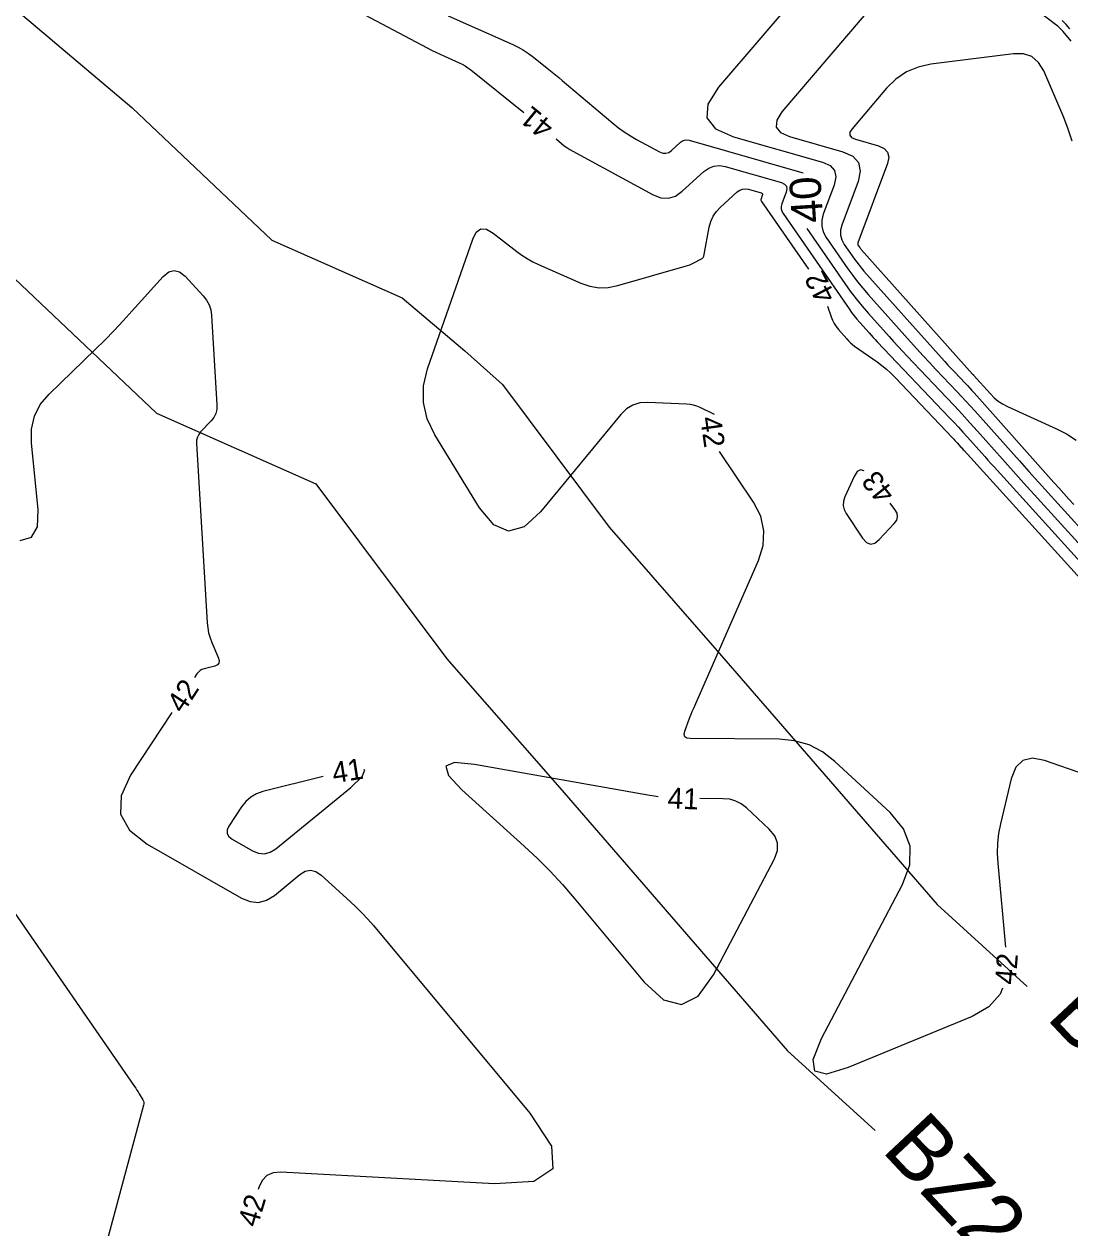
# Model space of a CAD drawing. Extents: x 2384780 to 2405861, y 547869 to 573706.
# Drawn here: x 2389896.7 to 2389996.9, y 552602.8 to 552718.1 of the extents above; entities that cross this region are included whole.
import ezdxf

# ---------------------------------------------------------------- set-up
doc = ezdxf.new("R2010")
doc.units = 0
for name, color, linetype in [('Old_Level_60', 7, 'Continuous'), ('Old_Level_61', 7, 'Continuous'), ('Prop Buffer Zone 1', 7, 'Continuous'), ('Prop Buffer Zone 2', 7, 'Continuous')]:
    doc.layers.add(name, color=color, linetype=linetype)

msp = doc.modelspace()

# ---------------------------------------------------------------- linework, layer by layer
at = {"layer": 'Old_Level_60'}
for points in [[(2389986.04025, 552722.79575), (2389981.77, 552722.252), (2389980.8265, 552722.04725), (2389979.9685, 552721.685), (2389979.19575, 552721.1645), (2389978.50875, 552720.4865), (2389969.321, 552709.692), (2389968.811, 552708.89275), (2389968.76025, 552708.2325), (2389969.16875, 552707.7115), (2389970.0365, 552707.3295)], [(2389971.33325, 552721.55675), (2389963.242, 552712.05075), (2389962.21975, 552710.44825), (2389962.11825, 552709.12475), (2389962.93725, 552708.08), (2389964.67675, 552707.314), (2389973.19525, 552704.88825), (2389973.92025, 552704.564), (2389974.3475, 552704.08925), (2389974.4775, 552703.46375), (2389974.3095, 552702.6875), (2389973.27525, 552699.906), (2389973.12675, 552699.319), (2389973.124, 552698.7505), (2389973.267, 552698.20025), (2389973.55625, 552697.66825), (2389975.635, 552694.6665), (2389976.09, 552694.03075), (2389976.564, 552693.41), (2389977.057, 552692.80425), (2389977.56925, 552692.2135), (2389981.6275, 552687.676), (2389982.228, 552687.00975), (2389982.83325, 552686.34825), (2389983.44375, 552685.6915), (2389984.05925, 552685.03925), (2389986.078, 552682.91625), (2389986.509, 552682.45975), (2389986.936, 552681.99975), (2389987.35975, 552681.53675), (2389987.7795, 552681.07), (2389992.05575, 552676.28125), (2389992.97325, 552675.256), (2389993.89275, 552674.23275), (2389994.81425, 552673.21125), (2389995.73775, 552672.1915), (2389999.20375, 552668.37225)], [(2389997.01575, 552716.48225), (2389996.253, 552717.38), (2389996.085, 552717.5675), (2389995.90775, 552717.745), (2389995.721, 552717.913), (2389995.525, 552718.071), (2389990.86375, 552721.63)], [(2389927.75375, 552719.84525), (2389935.33775, 552715.83375), (2389935.7515, 552715.61925), (2389936.16875, 552715.41225), (2389936.5895, 552715.21225), (2389937.01375, 552715.0195), (2389938.40525, 552714.4015), (2389938.69775, 552714.26025), (2389938.97975, 552714.10075), (2389939.2505, 552713.9235), (2389939.51025, 552713.72825), (2389944.602, 552709.641)], [(2389996.89875, 552717.64575), (2389996.52925, 552718.05775), (2389996.1395, 552718.44825)], [(2389997.0945, 552706.89875), (2389996.73525, 552708.037), (2389996.2995, 552709.154), (2389994.38775, 552713.61525), (2389993.9005, 552714.4355), (2389993.2575, 552714.98375), (2389992.459, 552715.26), (2389991.505, 552715.2645), (2389983.5875, 552714.2565), (2389982.35625, 552713.9895), (2389981.2365, 552713.5165), (2389980.22825, 552712.8375), (2389979.3315, 552711.9525), (2389976.04275, 552708.08875), (2389975.8235, 552707.74525), (2389975.80175, 552707.4615), (2389975.9775, 552707.2375), (2389976.35025, 552707.07325)], [(2389947.69425, 552707.104), (2389948.221, 552706.659), (2389948.47175, 552706.45825), (2389948.7315, 552706.271), (2389949.00075, 552706.09725), (2389949.27925, 552705.93725), (2389956.9945, 552701.76), (2389957.73325, 552701.47475), (2389958.4425, 552701.43575), (2389959.122, 552701.64275), (2389959.77175, 552702.09575), (2389961.8455, 552703.97725), (2389962.3065, 552704.3095), (2389962.8005, 552704.5), (2389963.328, 552704.5485), (2389963.8885, 552704.455), (2389969.2725, 552702.92175), (2389969.56875, 552702.78925), (2389969.7435, 552702.59525), (2389969.7965, 552702.33975), (2389969.728, 552702.0225), (2389969.30525, 552700.886), (2389969.2445, 552700.646), (2389969.2435, 552700.41375), (2389969.302, 552700.18875), (2389969.42, 552699.9715), (2389975.752, 552690.82825), (2389975.9915, 552690.4935), (2389976.241, 552690.16675), (2389976.50075, 552689.84775), (2389976.77025, 552689.53675), (2389977.66775, 552688.5335), (2389977.86075, 552688.31925), (2389978.0555, 552688.1065), (2389978.25175, 552687.89525), (2389978.44975, 552687.6855), (2389985.36175, 552680.417), (2389985.79475, 552679.958), (2389986.224, 552679.496), (2389986.64975, 552679.0305), (2389987.07175, 552678.5615), (2389988.44425, 552677.0245), (2389988.73875, 552676.69525), (2389989.034, 552676.36675), (2389989.32975, 552676.039), (2389989.62625, 552675.71175), (2390002.1975, 552661.8595)], [(2389970.0365, 552707.3295), (2389975.15675, 552705.8715), (2389976.096, 552705.4515), (2389976.64975, 552704.83625), (2389976.81775, 552704.02575), (2389976.6005, 552703.02), (2389975.052, 552698.8555), (2389974.92925, 552698.371), (2389974.927, 552697.90175), (2389975.045, 552697.4475), (2389975.28375, 552697.00825), (2389976.26, 552695.5985), (2389976.47375, 552695.3), (2389976.69625, 552695.0085), (2389976.928, 552694.724), (2389977.1685, 552694.44675), (2389984.60225, 552686.135), (2389984.90675, 552685.797), (2389985.214, 552685.4615), (2389985.52375, 552685.12825), (2389985.836, 552684.79725), (2389986.86025, 552683.72), (2389987.079, 552683.4885), (2389987.29575, 552683.255), (2389987.5105, 552683.02), (2389987.72375, 552682.78325), (2389995.365, 552674.2265), (2389995.84125, 552673.694), (2389996.31875, 552673.16275), (2389996.79725, 552672.63225), (2389997.27675, 552672.10275)], [(2389976.35025, 552707.07325), (2389978.55125, 552706.4465), (2389979.11025, 552706.1965), (2389979.44, 552705.83025), (2389979.54, 552705.348), (2389979.4105, 552704.7495), (2389976.5935, 552697.17275), (2389976.5755, 552697.102), (2389976.57525, 552697.0335), (2389976.5925, 552696.96725), (2389976.62725, 552696.903), (2389976.76975, 552696.69725), (2389976.801, 552696.6535), (2389976.8335, 552696.611), (2389976.86725, 552696.5695), (2389976.9025, 552696.529), (2389987.57675, 552684.59425), (2389987.58575, 552684.5845), (2389987.5945, 552684.5745), (2389987.6035, 552684.565), (2389987.61275, 552684.55525), (2389987.6425, 552684.524), (2389987.649, 552684.51725), (2389987.65525, 552684.51025), (2389987.6615, 552684.5035), (2389987.66775, 552684.4965), (2389989.27625, 552682.69525), (2389989.63675, 552682.3305), (2389990.029, 552682.009), (2389990.45275, 552681.73025), (2389990.908, 552681.4945), (2389995.59975, 552679.36), (2389996.57325, 552678.8585), (2389997.48275, 552678.2685)], [(2389962.85725, 552680.7085), (2389961.49175, 552681.3805), (2389961.17575, 552681.5165), (2389960.851, 552681.618), (2389960.51725, 552681.685), (2389960.17475, 552681.7175), (2389956.47725, 552681.8785), (2389955.721, 552681.83225), (2389955.03675, 552681.62425), (2389954.42425, 552681.25475), (2389953.88375, 552680.72375), (2389946.188, 552671.39075), (2389944.62575, 552669.96275), (2389943.13425, 552669.55425), (2389941.7135, 552670.165), (2389940.3635, 552671.795), (2389936.06875, 552678.78525), (2389935.336, 552680.30325), (2389934.9775, 552681.862), (2389934.99375, 552683.46125), (2389935.3845, 552685.10125), (2389939.70675, 552697.514), (2389940.04525, 552698.1705), (2389940.4845, 552698.48575), (2389941.0245, 552698.45975), (2389941.6655, 552698.09275), (2389943.92375, 552696.33625), (2389944.41725, 552695.97575), (2389944.93, 552695.6475), (2389945.462, 552695.3515), (2389946.013, 552695.0875), (2389950.04725, 552693.30375), (2389950.91725, 552693.00175), (2389951.79825, 552692.8605), (2389952.69025, 552692.88), (2389953.5935, 552693.06025), (2389960.059, 552694.9135), (2389960.2725, 552694.9805), (2389960.4815, 552695.05775), (2389960.68675, 552695.1455), (2389960.8875, 552695.24375), (2389961.537, 552695.581), (2389961.6625, 552695.66375), (2389961.76025, 552695.76675), (2389961.83025, 552695.89025), (2389961.87275, 552696.034), (2389962.3615, 552698.66475), (2389962.50625, 552699.206), (2389962.731, 552699.703), (2389963.03575, 552700.155), (2389963.42025, 552700.56275), (2389965.04075, 552702.033), (2389965.281, 552702.20625), (2389965.5385, 552702.3055), (2389965.81325, 552702.33075), (2389966.10525, 552702.282), (2389967.31125, 552701.9385), (2389967.393, 552701.902), (2389967.4415, 552701.84825), (2389967.456, 552701.77775), (2389967.437, 552701.69), (2389967.32025, 552701.37575), (2389967.3035, 552701.3095), (2389967.30325, 552701.24525), (2389967.31925, 552701.18325), (2389967.352, 552701.123), (2389971.8455, 552694.6345)], [(2389896.37125, 552668.6625), (2389897.4565, 552668.978), (2389898.028, 552669.953), (2389898.08575, 552671.58775), (2389897.435, 552678.00525), (2389897.437, 552679.3285), (2389897.7225, 552680.5485), (2389898.291, 552681.665), (2389899.1425, 552682.678), (2389903.54525, 552686.93825), (2389904.46, 552687.839), (2389905.3585, 552688.7555), (2389906.2405, 552689.68775), (2389907.10625, 552690.63575), (2389910.07025, 552693.9385), (2389910.59075, 552694.37375), (2389911.1135, 552694.5215), (2389911.63875, 552694.38225), (2389912.1665, 552693.956), (2389913.894, 552692.09375), (2389914.22175, 552691.67675), (2389914.46525, 552691.2235), (2389914.624, 552690.73425), (2389914.6985, 552690.209), (2389915.20425, 552681.64375), (2389915.189, 552681.21475), (2389915.09075, 552680.816), (2389914.9095, 552680.44725), (2389914.6455, 552680.10875), (2389913.6475, 552679.0525), (2389913.46275, 552678.8155), (2389913.336, 552678.5575), (2389913.26725, 552678.27825), (2389913.2565, 552677.978), (2389914.2735, 552660.775), (2389914.323, 552660.2905), (2389914.41325, 552659.816), (2389914.5445, 552659.35075), (2389914.7165, 552658.89525), (2389915.363, 552657.3825), (2389915.4345, 552657.1145), (2389915.39675, 552656.9005), (2389915.2495, 552656.74075), (2389914.99325, 552656.63475), (2389913.97725, 552656.37725), (2389913.7715, 552656.3055), (2389913.58925, 552656.2005), (2389913.43075, 552656.0625), (2389913.296, 552655.89125), (2389913.06925, 552655.545)], [(2389973.67, 552691.1005), (2389974.02225, 552690.087), (2389974.157, 552689.752), (2389974.3215, 552689.43425), (2389974.51625, 552689.134), (2389974.741, 552688.85125), (2389975.5245, 552687.9565), (2389975.69725, 552687.77025), (2389975.88025, 552687.59525), (2389976.07325, 552687.4315), (2389976.2765, 552687.27875), (2389978.4365, 552685.75325), (2389978.8905, 552685.416), (2389979.32625, 552685.0575), (2389979.74375, 552684.67825), (2389980.1435, 552684.27825), (2389985.649, 552678.48875), (2389985.76175, 552678.36925), (2389985.8735, 552678.249), (2389985.98425, 552678.12775), (2389986.094, 552678.00575), (2389986.4515, 552677.6055), (2389986.52825, 552677.51975), (2389986.605, 552677.43425), (2389986.682, 552677.349), (2389986.75925, 552677.26375), (2390003.787, 552658.50075)], [(2389990.422, 552625.79425), (2389990.2045, 552625.2175), (2389989.12675, 552624.004), (2389987.54375, 552623.0955), (2389975.642, 552618.1945), (2389973.57075, 552617.58075), (2389972.458, 552617.84), (2389972.30375, 552618.972), (2389973.10775, 552620.977), (2389980.856, 552635.718), (2389981.551, 552637.61225), (2389981.5855, 552639.3935), (2389980.95925, 552641.061), (2389979.6725, 552642.6155), (2389974.3895, 552647.50775), (2389973.206, 552648.4265), (2389971.92, 552649.08625), (2389970.531, 552649.48675), (2389969.0395, 552649.62825), (2389960.51375, 552649.694), (2389960.20175, 552649.7405), (2389960.01575, 552649.8745), (2389959.95525, 552650.0955), (2389960.02075, 552650.404), (2389960.44, 552651.5545), (2389960.53175, 552651.80025), (2389960.62725, 552652.0445), (2389960.727, 552652.287), (2389960.8305, 552652.528), (2389967.0725, 552666.74475), (2389967.523, 552668.18825), (2389967.5925, 552669.5985), (2389967.28075, 552670.976), (2389966.58775, 552672.32), (2389963.34425, 552677.19475)], [(2389977.18625, 552675.34225), (2389976.84375, 552675.44075), (2389976.52325, 552675.2615), (2389976.23525, 552674.80225), (2389975.3475, 552672.84375), (2389975.213, 552672.42875), (2389975.18975, 552672.0225), (2389975.278, 552671.62525), (2389975.4775, 552671.23725)], [(2389975.4775, 552671.23725), (2389977.04225, 552668.88575), (2389977.40775, 552668.47725), (2389977.7945, 552668.31875), (2389978.2025, 552668.40975), (2389978.63175, 552668.75075), (2389980.06875, 552670.2725), (2389980.304, 552670.60225), (2389980.39375, 552670.9395), (2389980.33825, 552671.28375), (2389980.1375, 552671.63575), (2389979.6835, 552672.22575)], [(2389910.87775, 552652.19875), (2389906.945, 552646.19325), (2389906.02375, 552644.221), (2389905.98225, 552642.4605), (2389906.82025, 552640.9115), (2389908.53775, 552639.57425), (2389917.56175, 552634.4235), (2389918.3845, 552634.083), (2389919.1845, 552634.0135), (2389919.96175, 552634.21525), (2389920.7165, 552634.688), (2389923.144, 552636.6755), (2389923.6615, 552636.992), (2389924.17375, 552637.089), (2389924.68075, 552636.96725), (2389925.18225, 552636.626), (2389927.9655, 552634.11225), (2389928.5515, 552633.56375), (2389929.11725, 552632.99575), (2389929.66275, 552632.408), (2389930.18775, 552631.8005), (2389945.1855, 552613.81975), (2389947.2505, 552610.6675), (2389947.37325, 552608.49), (2389945.55375, 552607.288), (2389941.79225, 552607.06075), (2389921.3265, 552608.1865), (2389920.5875, 552608.12875), (2389919.9915, 552607.86575), (2389919.538, 552607.398), (2389919.22725, 552606.725), (2389919.16225, 552606.5145)], [(2390002.19425, 552644.9115), (2389994.4575, 552647.60375), (2389993.295, 552647.8295), (2389992.3755, 552647.6125), (2389991.69875, 552646.95325), (2389991.26475, 552645.8515), (2389990.24375, 552641.52975), (2389990.06325, 552640.601), (2389989.95975, 552639.667), (2389989.933, 552638.7275), (2389989.98325, 552637.78275), (2389990.7365, 552629.723)], [(2389916.66025, 552640.07025), (2389918.611, 552638.95675), (2389919.196, 552638.71475), (2389919.76475, 552638.66525), (2389920.3175, 552638.80875), (2389920.854, 552639.145), (2389928.0315, 552645.021), (2389929.13225, 552646.058), (2389929.37, 552646.6595), (2389929.26425, 552646.68775)], [(2389957.45225, 552644.12775), (2389957.28625, 552644.14675), (2389956.45875, 552644.276), (2389939.86375, 552647.2265), (2389937.96925, 552647.3975), (2389937.13825, 552647.0475), (2389937.3715, 552646.17675), (2389938.6685, 552644.785), (2389944.6435, 552639.388), (2389945.902, 552638.2105), (2389947.11675, 552636.991), (2389948.2875, 552635.729), (2389949.4145, 552634.42525)], [(2389925.36625, 552646.07775), (2389919.60175, 552644.6165), (2389918.9855, 552644.40175), (2389918.44, 552644.0875), (2389917.9655, 552643.674), (2389917.56175, 552643.16125), (2389916.3585, 552641.32425), (2389916.184, 552640.9505), (2389916.17625, 552640.617), (2389916.335, 552640.3235), (2389916.66025, 552640.07025)], [(2389949.4145, 552634.42525), (2389956.13675, 552626.366), (2389957.9855, 552624.68875), (2389959.703, 552624.24625), (2389961.28975, 552625.039), (2389962.74575, 552627.06675), (2389968.5895, 552638.185), (2389968.87725, 552638.96875), (2389968.8915, 552639.7055), (2389968.6325, 552640.39525), (2389968.1, 552641.03825), (2389965.91475, 552643.062), (2389965.42525, 552643.442), (2389964.89325, 552643.715), (2389964.31875, 552643.8805), (2389963.70175, 552643.93925), (2389961.4455, 552643.9565)], [(2389892.39975, 552637.933), (2389907.314, 552616.38725), (2389907.42975, 552616.21675), (2389907.5425, 552616.0445), (2389907.65225, 552615.87), (2389907.759, 552615.6935), (2389908.10225, 552615.114), (2389908.162, 552614.988), (2389908.194, 552614.85825), (2389908.198, 552614.7245), (2389908.1745, 552614.587), (2389903.1385, 552595.84775), (2389902.91275, 552594.30175), (2389903.09775, 552592.87275), (2389903.69325, 552591.5605), (2389904.69975, 552590.3655), (2389905.40075, 552589.70775)]]:
    msp.add_lwpolyline(points, dxfattribs=at)
at = {"layer": 'Old_Level_61'}
for points in [[(2389937.35525, 552718.89675), (2389943.5345, 552716.15275), (2389944.05875, 552715.8995), (2389944.5635, 552715.614), (2389945.04875, 552715.29625), (2389945.5145, 552714.9465), (2389947.00325, 552713.75125), (2389947.3215, 552713.49425), (2389947.63825, 552713.23525), (2389947.95325, 552712.97425), (2389948.26675, 552712.71125), (2389953.13025, 552708.60475), (2389953.66625, 552708.175), (2389954.22225, 552707.7745), (2389954.798, 552707.403), (2389955.3935, 552707.06075), (2389957.5975, 552705.86725), (2389957.90225, 552705.74975), (2389958.19475, 552705.73375), (2389958.47475, 552705.819), (2389958.74275, 552706.00575), (2389959.598, 552706.78175), (2389959.788, 552706.91875), (2389959.99175, 552706.99725), (2389960.20925, 552707.01725), (2389960.4405, 552706.97875), (2389971.234, 552703.905), (2389971.35325, 552703.85175)], [(2389971.69775, 552698.517), (2389975.33225, 552693.269), (2389975.864, 552692.526), (2389976.418, 552691.8005), (2389976.99425, 552691.0925), (2389977.59275, 552690.40225), (2389979.58425, 552688.1755), (2389980.01275, 552687.7), (2389980.445, 552687.228), (2389980.88075, 552686.759), (2389981.32, 552686.2935), (2389985.07475, 552682.34525), (2389985.82775, 552681.547), (2389986.57475, 552680.743), (2389987.31525, 552679.933), (2389988.04925, 552679.1175), (2389990.43725, 552676.44325), (2389990.9495, 552675.87075), (2389991.463, 552675.2995), (2389991.9775, 552674.729), (2389992.49325, 552674.1595), (2390000.60775, 552665.218)]]:
    msp.add_lwpolyline(points, dxfattribs=at)
at = {"layer": 'Prop Buffer Zone 1'}
for points in [[(2389887.64725, 552728.813), (2389891.81725, 552722.97325), (2389907.0515, 552710.11), (2389920.461, 552697.42375), (2389932.949, 552691.878), (2389938.93625, 552686.82275), (2389942.546, 552683.5845)], [(2389942.54575, 552683.58475), (2389952.77175, 552669.92425), (2389963.1275, 552658.1065), (2389984.1705, 552633.79875), (2389992.80975, 552625.96225)]]:
    msp.add_lwpolyline(points, dxfattribs=at)
at = {"layer": 'Prop Buffer Zone 2'}
for points in [[(2389872.17975, 552717.768), (2389879.16375, 552707.98775), (2389893.97475, 552695.48175), (2389909.42575, 552680.864), (2389924.6655, 552674.09625)], [(2389924.6655, 552674.09625), (2389937.22225, 552657.32225), (2389948.04575, 552644.97075), (2389969.8395, 552619.796), (2389978.231, 552612.18425)]]:
    msp.add_lwpolyline(points, dxfattribs=at)

# ---------------------------------------------------------------- texts
at = {"layer": 'Old_Level_60'}
for s, rotation, p in [('41', 140.6302694, (2389947.6215, 552708.48075)), ('42', 117.3069528, (2389974.5365, 552692.02225)), ('42', 277.8905333, (2389961.488, 552680.40125)), ('43', 128.7053972, (2389980.234, 552673.20125)), ('42', 56.7796028, (2389911.95175, 552652.0135)), ('41', 8.8946806, (2389926.4025, 552645.41225)), ('41', 357.544, (2389958.33325, 552643.026)), ('42', 85.4249111, (2389991.686, 552626.0875)), ('42', 73.1372028, (2389919.075, 552602.81425))]:
    msp.add_text(s, height=2, rotation=rotation, dxfattribs=at).set_placement(p)
at = {"layer": 'Old_Level_61'}
msp.add_text('40', height=3, rotation=93.6951333, dxfattribs=at).set_placement((2389973.274, 552699.1465))
at = {"layer": 'Prop Buffer Zone 1'}
msp.add_text('BZ1', height=6, rotation=313.1393972, dxfattribs=at).set_placement((2389994.52675, 552622.96275))
at = {"layer": 'Prop Buffer Zone 2'}
msp.add_text('BZ2', height=6, rotation=313.1393972, dxfattribs=at).set_placement((2389978.7535, 552610.26425))

doc.saveas('drawing.dxf')
